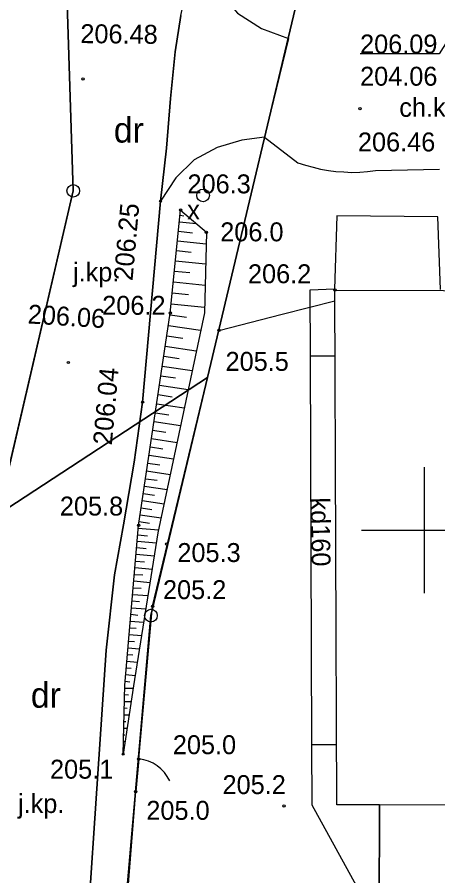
# Model space of a CAD drawing. Extents: x 6512400 to 6513200, y 6022500 to 6022750.
# Drawn here: x 6512733.85 to 6512750.53, y 6022636.31 to 6022670.32 of the extents above; entities that cross this region are included whole.
import ezdxf

# ---------------------------------------------------------------- set-up
doc = ezdxf.new("R2010")
doc.units = 0
for name, color, linetype in [('000 Inne (niezydentyfikowane)', 7, 'Continuous'), ('202-punkt graniczny', 7, 'Continuous'), ('210-oznaczenie konturu użytku gruntowego', 7, 'Continuous'), ('218-kontur użytku gruntowego', 7, 'Continuous'), ('219-działka ewidencyjna', 7, 'Continuous'), ('312-budynek ewidencyjny', 7, 'Continuous'), ('320-blok - kondygnacja nadziemna', 7, 'Continuous'), ('chodnik', 7, 'Continuous'), ('chodnik-Atr17', 7, 'Continuous'), ('furtka', 7, 'Continuous'), ('jezdnia (powierzchnia)', 7, 'Continuous'), ('jezdnia (powierzchnia)-Atr17', 7, 'Continuous'), ('krawężnik (linia)', 7, 'Continuous'), ('ogrodzenie trwałe (linia)', 7, 'Continuous'), ('pikieta naturalna', 7, 'Continuous'), ('pikieta naturalna-Atr2', 7, 'Continuous'), ('pikieta sztuczna', 7, 'Continuous'), ('pikieta sztuczna-Atr2', 7, 'Continuous'), ('przewód kanalizacyjny (linia)', 7, 'Continuous'), ('przewód kanalizacyjny (linia)-Atr1', 7, 'Continuous'), ('punkt o określonej wysokości (sieć kanalizacyjna)-Atr2', 7, 'Continuous'), ('punkt o określonej wysokości (sieć kanalizacyjna)-Atr3', 7, 'Continuous'), ('punkt wysokościowy naturalny', 7, 'Continuous'), ('punkt wysokościowy naturalny-Atr2', 7, 'Continuous'), ('punkt wysokościowy sztuczny', 7, 'Continuous'), ('punkt wysokościowy sztuczny-Atr2', 7, 'Continuous'), ('skarpa nieumocniona', 7, 'Continuous'), ('Wstawianie ramki sekcyjnej z opisem', 7, 'Continuous'), ('właz okrągły - siec niezidentyfikowana (punkt)', 7, 'Continuous'), ('właz okrągły - siec niezidentyfikowana (punkt)-Atr17', 7, 'Continuous')]:
    doc.layers.add(name, color=color, linetype=linetype)

# ---------------------------------------------------------------- blocks, each defined once
blk = doc.blocks.new('202')
blk.add_circle((0, 0), 0.25)
blk = doc.blocks.new('PW01')
blk.add_circle((0, 0), 0.045)
blk = doc.blocks.new('PW02')
blk.add_circle((0, 0), 0.045)
blk = doc.blocks.new('US22')
blk.add_circle((0, 0), 0.25)
blk = doc.blocks.new('OK04')
blk.add_arc((1.5, 0.001), 1.5, 120, 180)
blk = doc.blocks.new('RAMKA500K')
for p, q in [((350, 147.5), (350, 152.5)), ((347.5, 150), (352.5, 150))]:
    blk.add_line(p, q)

msp = doc.modelspace()

# ---------------------------------------------------------------- linework, layer by layer
at = {"layer": '000 Inne (niezydentyfikowane)'}
for points in [[(6512740.31, 6022662.47), (6512740.46, 6022662.45)], [(6512740.28, 6022662.21), (6512740.95, 6022662.14)], [(6512740.25, 6022661.84), (6512740.8, 6022661.78)], [(6512740.21, 6022661.46), (6512741.34, 6022661.34)], [(6512740.17, 6022661.07), (6512740.75, 6022661.01)], [(6512740.13, 6022660.67), (6512741.32, 6022660.55)], [(6512740.09, 6022660.26), (6512740.7, 6022660.2)], [(6512740.04, 6022659.84), (6512741.3, 6022659.71)], [(6512740, 6022659.4), (6512740.64, 6022659.34)], [(6512739.96, 6022658.97), (6512741.28, 6022658.83)], [(6512739.91, 6022658.53), (6512740.56, 6022658.44)], [(6512739.85, 6022658.11), (6512741.12, 6022657.92)], [(6512739.78, 6022657.7), (6512740.41, 6022657.6)], [(6512739.72, 6022657.29), (6512740.95, 6022657.1)], [(6512739.66, 6022656.89), (6512740.27, 6022656.8)], [(6512739.6, 6022656.5), (6512740.79, 6022656.32)], [(6512739.55, 6022656.11), (6512740.13, 6022656.03)], [(6512739.49, 6022655.74), (6512740.63, 6022655.57)], [(6512739.44, 6022655.37), (6512739.99, 6022655.28)], [(6512739.38, 6022655.01), (6512740.47, 6022654.84)], [(6512739.33, 6022654.65), (6512739.86, 6022654.57)], [(6512739.28, 6022654.3), (6512740.33, 6022654.14)], [(6512739.22, 6022653.96), (6512739.74, 6022653.88)], [(6512739.17, 6022653.63), (6512740.19, 6022653.47)], [(6512739.13, 6022653.3), (6512739.62, 6022653.22)], [(6512739.08, 6022652.97), (6512740.05, 6022652.83)], [(6512739.03, 6022652.66), (6512739.51, 6022652.59)], [(6512738.98, 6022652.35), (6512739.92, 6022652.21)], [(6512738.94, 6022652.04), (6512739.4, 6022651.98)], [(6512738.89, 6022651.75), (6512739.79, 6022651.61)], [(6512738.81, 6022651.17), (6512739.67, 6022651.04)], [(6512738.85, 6022651.45), (6512739.29, 6022651.39)], [(6512738.76, 6022650.89), (6512739.19, 6022650.82)], [(6512738.72, 6022650.61), (6512739.56, 6022650.49)], [(6512738.68, 6022650.34), (6512739.09, 6022650.28)], [(6512738.63, 6022649.82), (6512739.02, 6022649.78)], [(6512738.65, 6022650.08), (6512739.45, 6022650.01)], [(6512738.61, 6022649.56), (6512739.37, 6022649.5)], [(6512738.59, 6022649.31), (6512738.96, 6022649.28)], [(6512738.54, 6022648.78), (6512738.89, 6022648.75)], [(6512738.56, 6022649.05), (6512739.29, 6022648.99)], [(6512738.52, 6022648.52), (6512739.2, 6022648.46)], [(6512738.49, 6022648.25), (6512738.83, 6022648.23)], [(6512738.45, 6022647.72), (6512738.76, 6022647.7)], [(6512738.47, 6022647.99), (6512739.12, 6022647.93)], [(6512738.43, 6022647.46), (6512739.03, 6022647.41)], [(6512738.4, 6022647.2), (6512738.7, 6022647.17)], [(6512738.38, 6022646.93), (6512738.95, 6022646.88)], [(6512738.34, 6022646.4), (6512738.86, 6022646.36)], [(6512738.36, 6022646.67), (6512738.63, 6022646.64)], [(6512738.31, 6022646.14), (6512738.57, 6022646.12)], [(6512738.29, 6022645.87), (6512738.78, 6022645.83)], [(6512738.25, 6022645.34), (6512738.69, 6022645.3)], [(6512738.27, 6022645.61), (6512738.5, 6022645.59)], [(6512738.22, 6022645.08), (6512738.44, 6022645.06)], [(6512738.2, 6022644.81), (6512738.61, 6022644.78)], [(6512738.18, 6022644.55), (6512738.37, 6022644.53)], [(6512738.13, 6022644.02), (6512738.31, 6022644)], [(6512738.16, 6022644.28), (6512738.53, 6022644.25)], [(6512738.12, 6022643.75), (6512738.45, 6022643.75)], [(6512738.11, 6022643.49), (6512738.26, 6022643.48)], [(6512738.1, 6022643.22), (6512738.37, 6022643.22)], [(6512738.1, 6022642.96), (6512738.21, 6022642.95)], [(6512738.09, 6022642.69), (6512738.29, 6022642.69)], [(6512738.08, 6022642.43), (6512738.16, 6022642.42)], [(6512738.08, 6022642.16), (6512738.21, 6022642.16)], [(6512738.06, 6022641.63), (6512738.13, 6022641.63)], [(6512738.07, 6022641.9), (6512738.12, 6022641.89)]]:
    msp.add_lwpolyline(points, dxfattribs=at)
at = {"layer": '218-kontur użytku gruntowego'}
for points in [[(6512745.51, 6022673.33), (6512741.4, 6022656.05)], [(6512741.4, 6022656.05), (6512745.51, 6022673.33)], [(6512735.76, 6022672.94), (6512736.07, 6022663.44)], [(6512736.07, 6022663.44), (6512735.76, 6022672.94)], [(6512736.07, 6022663.44), (6512733.08, 6022650.62)], [(6512733.08, 6022650.62), (6512736.07, 6022663.44)], [(6512741.4, 6022656.05), (6512733.08, 6022650.62)], [(6512733.08, 6022650.62), (6512741.4, 6022656.05)], [(6512741.4, 6022656.05), (6512739.15, 6022646.62)], [(6512739.15, 6022646.62), (6512741.4, 6022656.05)], [(6512739.15, 6022646.62), (6512737.73, 6022630.38)], [(6512737.73, 6022630.38), (6512739.15, 6022646.62)]]:
    msp.add_lwpolyline(points, dxfattribs=at)
at = {"layer": '219-działka ewidencyjna'}
for points in [[(6512745.51, 6022673.33), (6512739.15, 6022646.62)], [(6512735.76, 6022672.94), (6512736.07, 6022663.44)], [(6512732.3, 6022647.29), (6512736.07, 6022663.44)], [(6512739.15, 6022646.62), (6512735.75, 6022607.64)]]:
    msp.add_lwpolyline(points, dxfattribs=at)
at = {"layer": '312-budynek ewidencyjny'}
for points in [[(6512746.45, 6022659.51), (6512759.38, 6022659.47)], [(6512746.53, 6022639.13), (6512746.45, 6022659.51)], [(6512748.21, 6022639.13), (6512746.53, 6022639.13)], [(6512748.2, 6022634.95), (6512748.21, 6022639.13)]]:
    msp.add_lwpolyline(points, dxfattribs=at)
at = {"layer": '320-blok - kondygnacja nadziemna'}
msp.add_lwpolyline([(6512759.31, 6022639.09), (6512748.21, 6022639.13), (6512748.2, 6022634.95), (6512759.3, 6022634.91)], close=True, dxfattribs=at)
at = {"layer": 'chodnik'}
msp.add_lwpolyline([(6512742.59, 6022670.47), (6512743.54, 6022669.87), (6512744.61, 6022669.47), (6512743.66, 6022665.57), (6512744.98, 6022664.55), (6512745.28, 6022664.46), (6512745.58, 6022664.38), (6512745.88, 6022664.3), (6512746.19, 6022664.25), (6512746.49, 6022664.21), (6512746.8, 6022664.19), (6512747.12, 6022664.17), (6512747.43, 6022664.18), (6512747.74, 6022664.21), (6512748.06, 6022664.24), (6512750.59, 6022664.3)], dxfattribs=at)
at = {"layer": 'furtka'}
msp.add_lwpolyline([(6512738.67, 6022640.94), (6512738.55, 6022639.65)], dxfattribs=at)
at = {"layer": 'jezdnia (powierzchnia)'}
msp.add_lwpolyline([(6512731.08, 6022620.65), (6512735.75, 6022620.3), (6512735.9, 6022623.16), (6512736.3, 6022629.38), (6512737.37, 6022645.25), (6512737.71, 6022648.23), (6512738.07, 6022650.21), (6512738.49, 6022652.69), (6512738.82, 6022655.07), (6512739.53, 6022663.03), (6512739.77, 6022665.13), (6512739.93, 6022667.1), (6512740.11, 6022668.94), (6512740.34, 6022670.38)], dxfattribs=at)
at = {"layer": 'krawężnik (linia)'}
msp.add_lwpolyline([(6512742.34, 6022674.38), (6512741.83, 6022673.17), (6512741.71, 6022672.09), (6512742, 6022671.18), (6512742.59, 6022670.47), (6512743.54, 6022669.87), (6512744.61, 6022669.47), (6512743.66, 6022665.57), (6512742.75, 6022665.44), (6512741.78, 6022665.16), (6512740.87, 6022664.67), (6512740.14, 6022663.96), (6512739.53, 6022663.03), (6512739.77, 6022665.13), (6512739.93, 6022667.1), (6512740.11, 6022668.94), (6512740.34, 6022670.38), (6512740.56, 6022671.39), (6512740.91, 6022672.33), (6512741.4, 6022673.19)], close=True, dxfattribs=at)
msp.add_lwpolyline([(6512740.34, 6022670.38), (6512740.11, 6022668.94), (6512739.93, 6022667.1), (6512739.77, 6022665.13), (6512739.53, 6022663.03), (6512738.82, 6022655.07), (6512738.49, 6022652.69), (6512738.07, 6022650.21), (6512737.71, 6022648.23), (6512737.37, 6022645.25), (6512736.3, 6022629.38), (6512735.9, 6022623.16), (6512735.75, 6022620.3), (6512731.08, 6022620.65)], dxfattribs=at)
at = {"layer": 'ogrodzenie trwałe (linia)'}
for points in [[(6512738.67, 6022640.94), (6512739.22, 6022646.99), (6512741.85, 6022657.91), (6512744.36, 6022658.55), (6512746.45, 6022659.08)], [(6512738.69, 6022628.95), (6512737.95, 6022631.99), (6512738.55, 6022639.65)]]:
    msp.add_lwpolyline(points, dxfattribs=at)
at = {"layer": 'przewód kanalizacyjny (linia)'}
for points in [[(6512750.63, 6022659.53), (6512750.53, 6022662.41), (6512746.52, 6022662.45), (6512746.43, 6022659.54), (6512745.45, 6022659.51), (6512745.46, 6022656.91), (6512745.52, 6022641.51), (6512745.53, 6022639.13), (6512748.39, 6022633.94), (6512759.09, 6022633.91), (6512760.48, 6022633.91), (6512760.44, 6022639.05)], [(6512745.46, 6022656.91), (6512746.45, 6022656.91)], [(6512745.52, 6022641.51), (6512746.52, 6022641.51)]]:
    msp.add_lwpolyline(points, dxfattribs=at)
at = {"layer": 'punkt o określonej wysokości (sieć kanalizacyjna)-Atr2'}
msp.add_lwpolyline([(6512752.3, 6022671.6), (6512750.58, 6022668.87), (6512747.445, 6022668.87)], dxfattribs=at)
at = {"layer": 'skarpa nieumocniona'}
msp.add_lwpolyline([(6512738.05, 6022641.13), (6512738.12, 6022643.86), (6512738.66, 6022650.19), (6512739.92, 6022658.6), (6512740.33, 6022662.68), (6512741.35, 6022661.8), (6512741.27, 6022658.61), (6512739.43, 6022649.89), (6512738.46, 6022643.84)], close=True, dxfattribs=at)
msp.add_lwpolyline([(6512738.05, 6022641.13), (6512738.12, 6022643.86), (6512738.66, 6022650.19), (6512739.92, 6022658.6), (6512740.33, 6022662.68), (6512741.35, 6022661.8), (6512741.27, 6022658.61), (6512739.43, 6022649.89), (6512738.46, 6022643.84)], close=True, dxfattribs=at)

# ---------------------------------------------------------------- block references
at = {"layer": '202-punkt graniczny'}
for p in [(6512736.07, 6022663.44), (6512739.15, 6022646.62)]:
    msp.add_blockref('202', p, dxfattribs=at)
at = {"layer": 'furtka', "rotation": -95.31500000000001}
msp.add_blockref('OK04', (6512738.67, 6022640.94), dxfattribs=at)
at = {"layer": 'pikieta naturalna'}
for p in [(6512740.33, 6022662.68), (6512741.35, 6022661.8), (6512739.92, 6022658.6), (6512738.66, 6022650.19), (6512739.77, 6022649.45), (6512738.05, 6022641.13), (6512738.67, 6022640.94), (6512738.55, 6022639.65), (6512744.43, 6022639.08)]:
    msp.add_blockref('PW01', p, dxfattribs=at)
at = {"layer": 'pikieta sztuczna'}
msp.add_blockref('PW01', (6512747.44, 6022666.69), dxfattribs=at)
at = {"layer": 'punkt wysokościowy naturalny'}
for p in [(6512746.45, 6022659.51), (6512741.85, 6022657.91), (6512739.22, 6022646.99)]:
    msp.add_blockref('PW01', p, dxfattribs=at)
at = {"layer": 'punkt wysokościowy sztuczny'}
for p in [(6512736.46, 6022667.87), (6512739.53, 6022663.03), (6512735.88, 6022656.64), (6512738.82, 6022655.07)]:
    msp.add_blockref('PW02', p, dxfattribs=at)
at = {"layer": 'Wstawianie ramki sekcyjnej z opisem'}
msp.add_blockref('RAMKA500K', (6512400, 6022500), dxfattribs=at)
at = {"layer": 'właz okrągły - siec niezidentyfikowana (punkt)'}
msp.add_blockref('US22', (6512741.22, 6022663.26), dxfattribs=at)

# ---------------------------------------------------------------- texts
at = {"layer": '210-oznaczenie konturu użytku gruntowego'}
for p in [(6512737.68, 6022665.35), (6512734.39, 6022642.97)]:
    msp.add_text('dr', height=1, dxfattribs=at).set_placement(p)
at = {"layer": 'chodnik-Atr17'}
msp.add_text('ch.kb.', height=0.75, dxfattribs=at).set_placement((6512749, 6022666.37))
at = {"layer": 'jezdnia (powierzchnia)-Atr17'}
for p in [(6512736.06, 6022659.85), (6512733.88, 6022638.8)]:
    msp.add_text('j.kp.', height=0.75, dxfattribs=at).set_placement(p)
at = {"layer": 'pikieta naturalna-Atr2'}
for s, p in [('206.3', (6512740.6, 6022663.34)), ('206.0', (6512741.9, 6022661.44)), ('206.2', (6512737.22, 6022658.53)), ('205.8', (6512735.54, 6022650.58)), ('205.3', (6512740.2, 6022648.74)), ('205.0', (6512740.02, 6022641.13)), ('205.1', (6512735.15, 6022640.16)), ('205.2', (6512741.99, 6022639.55)), ('205.0', (6512738.97, 6022638.53))]:
    msp.add_text(s, height=0.75, dxfattribs=at).set_placement(p)
at = {"layer": 'pikieta sztuczna-Atr2'}
msp.add_text('206.46', height=0.75, dxfattribs=at).set_placement((6512747.36, 6022665))
at = {"layer": 'przewód kanalizacyjny (linia)-Atr1'}
msp.add_text('kd160', height=0.75, rotation=271.005, dxfattribs=at).set_placement((6512745.48, 6022651.29))
at = {"layer": 'punkt o określonej wysokości (sieć kanalizacyjna)-Atr2'}
msp.add_text('206.09', height=0.75, dxfattribs=at).set_placement((6512747.445, 6022668.878))
at = {"layer": 'punkt o określonej wysokości (sieć kanalizacyjna)-Atr3'}
msp.add_text('204.06', height=0.75, dxfattribs=at).set_placement((6512747.445, 6022667.603))
at = {"layer": 'punkt wysokościowy naturalny-Atr2'}
for s, p in [('206.2', (6512743, 6022659.78)), ('205.5', (6512742.11, 6022656.31)), ('205.2', (6512739.63, 6022647.27))]:
    msp.add_text(s, height=0.75, dxfattribs=at).set_placement(p)
at = {"layer": 'punkt wysokościowy sztuczny-Atr2'}
for s, rotation, p in [('206.48', 359.428, (6512736.35, 6022669.29)), ('206.25', 84.903, (6512738.42, 6022659.86)), ('206.06', 356.458, (6512734.25, 6022658.19)), ('206.04', 84.903, (6512737.6, 6022653.35))]:
    msp.add_text(s, height=0.75, rotation=rotation, dxfattribs=at).set_placement(p)
at = {"layer": 'właz okrągły - siec niezidentyfikowana (punkt)-Atr17'}
msp.add_text('x', height=0.75, dxfattribs=at).set_placement((6512740.59, 6022662.31))

doc.saveas('drawing.dxf')
